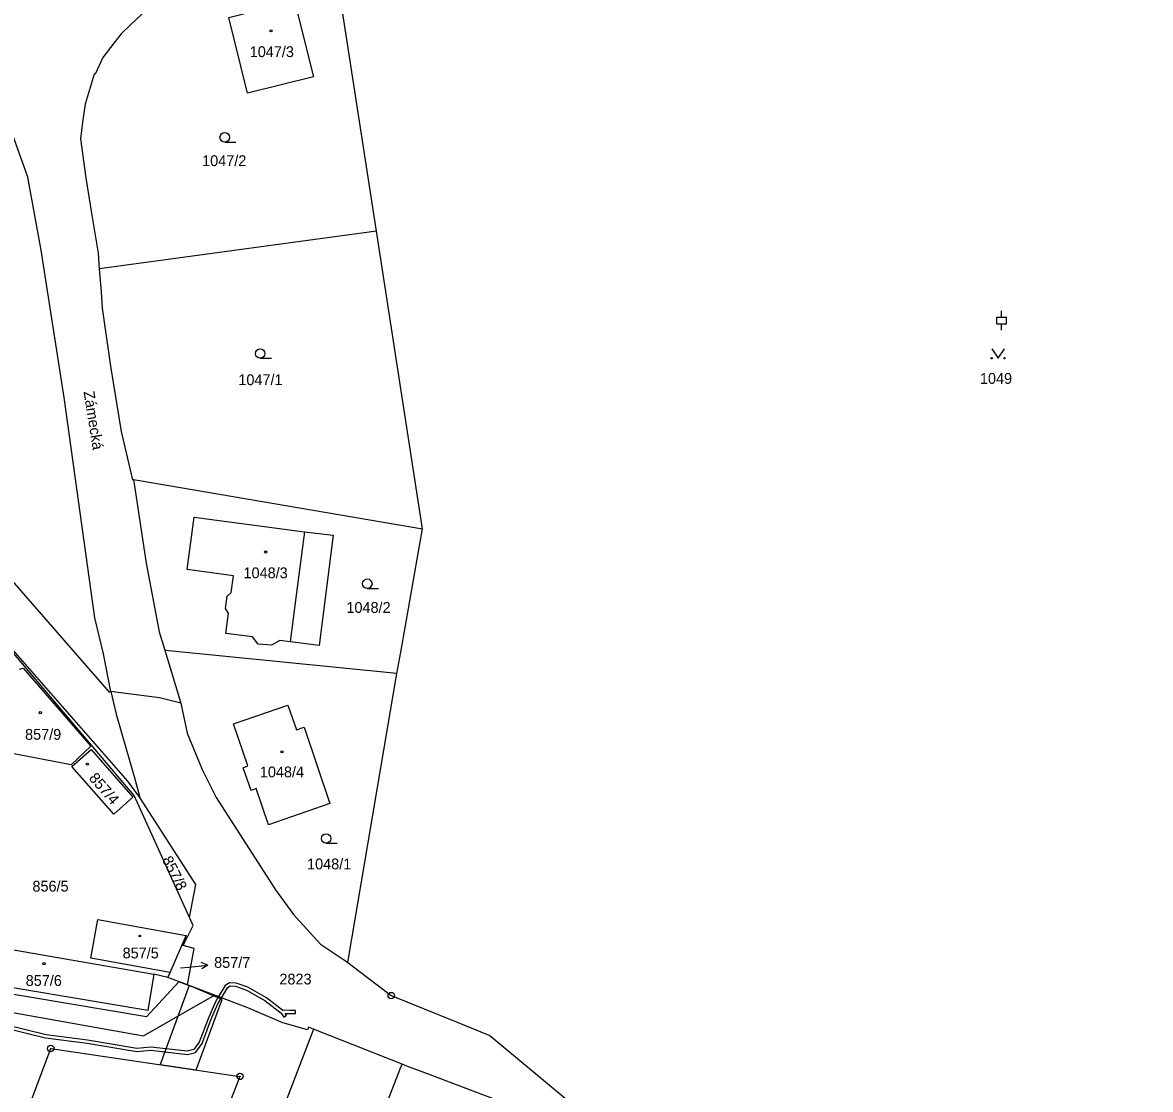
# Model space of a CAD drawing. Extents: x -644096 to -634268, y -1141430 to -1133463.
# Drawn here: x -639484.2 to -639306.8, y -1137867.8 to -1137699.9 of the extents above; entities that cross this region are included whole.
import ezdxf

# ---------------------------------------------------------------- set-up
doc = ezdxf.new("R2010")
doc.units = 0
for name, color, linetype in [('_CIVIL_CONSTRUCTION', 7, 'Continuous'), ('B_Hranice _3D', 7, 'Continuous'), ('M_Svah_Nasyp', 7, 'Continuous'), ('M_Svah_Zarez', 7, 'Continuous'), ('spodek_zarez', 7, 'Continuous'), ('svrsek_osa_sjezdy', 7, 'Continuous'), ('svrsek_osa_terminal_VRT', 7, 'Continuous'), ('svrsek_osa_VRT', 7, 'Continuous'), ('svrsek_popisy_VRT', 7, 'Continuous'), ('terminal_VRT', 7, 'Continuous')]:
    doc.layers.add(name, color=color, linetype=linetype)

msp = doc.modelspace()

# ---------------------------------------------------------------- linework, layer by layer
at = {"layer": '_CIVIL_CONSTRUCTION'}
for centre, radius in [((-639426.23, -1137853.03), 0.5), ((-639426.23, -1137853.03), 0.0303), ((-639479.8, -1137861.36), 0.5), ((-639479.8, -1137861.36), 0.0303), ((-639450.03, -1137865.75), 0.5), ((-639450.03, -1137865.75), 0.0303)]:
    msp.add_circle(centre, radius, dxfattribs=at)
at = {"layer": 'B_Hranice _3D'}
for points in [[(-639507.17, -1137846.12), (-639508.35, -1137850.18), (-639495.14, -1137854.06), (-639495.99, -1137856.97), (-639492.41, -1137858.03), (-639491.43, -1137854.72), (-639465.22, -1137859.34), (-639454.04, -1137852.97), (-639459.65, -1137850.86), (-639464.72, -1137856.39), (-639495.34, -1137851.23)], [(-639453.41, -1137853.2), (-639452.94, -1137853.39), (-639452, -1137851.8), (-639451.56, -1137851.51), (-639450.74, -1137851.57), (-639448.98, -1137852.19), (-639446.13, -1137853.8), (-639443.53, -1137855.82), (-639443.11, -1137856.41), (-639442.7, -1137856.12), (-639442.89, -1137855.85), (-639442.2, -1137855.87), (-639441.28, -1137855.87), (-639441.28, -1137855.37), (-639442.2, -1137855.37), (-639442.95, -1137855.35), (-639443.28, -1137855.38), (-639445.85, -1137853.38), (-639448.78, -1137851.73), (-639450.64, -1137851.07), (-639451.7, -1137851.01), (-639452.38, -1137851.44)], [(-639456.94, -1137864.73), (-639452.85, -1137853.64), (-639458, -1137851.45), (-639462.6, -1137863.9)]]:
    msp.add_lwpolyline(points, close=True, dxfattribs=at)
msp.add_lwpolyline([(-639490.26, -1137857.34), (-639480.62, -1137859.7), (-639474.09, -1137860.54), (-639466.25, -1137861.84), (-639464.03, -1137861.63), (-639458.3, -1137862.3), (-639457.01, -1137861.97), (-639456, -1137860.58), (-639454.59, -1137856.86), (-639453.51, -1137854.34), (-639452.94, -1137853.39), (-639453.41, -1137853.2), (-639453.95, -1137854.12), (-639455.05, -1137856.68), (-639456.44, -1137860.34), (-639457.31, -1137861.53), (-639458.34, -1137861.8), (-639464.03, -1137861.13), (-639466.23, -1137861.34), (-639474.01, -1137860.04), (-639480.52, -1137859.2), (-639490.18, -1137856.84)], dxfattribs=at)
at = {"layer": 'M_Svah_Nasyp'}
for p, q in [((-639439.86, -1137780.04), (-639440.33, -1137783.62)), ((-639440.33, -1137783.62), (-639441.16, -1137790)), ((-639441.16, -1137790), (-639442.11, -1137797.36)), ((-639461.36, -1137850.19), (-639463.57, -1137849.68))]:
    msp.add_line(p, q, dxfattribs=at)
at = {"layer": 'M_Svah_Zarez'}
for centre, radius in [((-639445.16, -1137701.22), 0.175), ((-639446, -1137783.24), 0.175), ((-639481.45, -1137808.51), 0.175), ((-639443.41, -1137814.67), 0.175), ((-639474.04, -1137816.62), 0.175), ((-639465.78, -1137843.67), 0.123), ((-639480.86, -1137848.02), 0.175)]:
    msp.add_circle(centre, radius, dxfattribs=at)
at = {"layer": 'spodek_zarez'}
msp.add_circle((-638683.07, -1137056.85), 1378.08, dxfattribs=at)
at = {"layer": 'svrsek_osa_sjezdy'}
for p, q in [((-639452.42, -1137718.73), (-639450.67, -1137718.73)), ((-639330.93, -1137746.3), (-639329.43, -1137746.3)), ((-639330.93, -1137747.3), (-639330.93, -1137746.3)), ((-639330.18, -1137746.3), (-639330.18, -1137745.3)), ((-639329.43, -1137747.3), (-639329.43, -1137746.3)), ((-639330.93, -1137747.3), (-639329.43, -1137747.3)), ((-639330.18, -1137748.3), (-639330.18, -1137747.3)), ((-639446.84, -1137752.75), (-639445.09, -1137752.75)), ((-639430, -1137788.97), (-639428.25, -1137788.97)), ((-639436.47, -1137829.06), (-639434.72, -1137829.06))]:
    msp.add_line(p, q, dxfattribs=at)
msp.add_lwpolyline([(-639331.74, -1137751.24), (-639330.74, -1137752.74), (-639329.74, -1137751.24)], dxfattribs=at)
for centre, radius in [((-639452.42, -1137717.98), 0.75), ((-639446.84, -1137752), 0.75), ((-639331.74, -1137752.74), 0.1), ((-639329.74, -1137752.74), 0.1), ((-639430, -1137788.22), 0.75), ((-639436.47, -1137828.31), 0.75)]:
    msp.add_circle(centre, radius, dxfattribs=at)
at = {"layer": 'svrsek_osa_terminal_VRT'}
msp.add_arc((-642050.26, -1145189.6), 8802.25, 41.413152, 75.317049, dxfattribs=at)
at = {"layer": 'svrsek_popisy_VRT'}
for p, q in [((-639459.36, -1137848.68), (-639458.07, -1137848.55)), ((-639458.07, -1137848.55), (-639455.08, -1137848.24)), ((-639455.08, -1137848.24), (-639456.13, -1137847.84)), ((-639455.08, -1137848.24), (-639456.03, -1137848.84))]:
    msp.add_line(p, q, dxfattribs=at)
at = {"layer": 'terminal_VRT'}
for p, q in [((-639421.32, -1137779.56), (-639428.55, -1137732.73)), ((-639461.85, -1137798.7), (-639459.35, -1137807)), ((-639460.99, -1137849.38), (-639458.5, -1137843.58)), ((-639458.5, -1137843.58), (-639458.94, -1137845.17))]:
    msp.add_line(p, q, dxfattribs=at)
for points in [[(-639436.07, -1137683.99), (-639460.02, -1137694.21), (-639463.05, -1137696.49), (-639463.92, -1137697.15), (-639467.19, -1137700.21), (-639468.7, -1137701.69), (-639469.9, -1137703.16), (-639471.58, -1137705.39), (-639472.8, -1137708.03), (-639472.95, -1137708.05), (-639474.39, -1137712.78), (-639474.83, -1137715.58), (-639475.1, -1137718.19), (-639474.27, -1137724.36), (-639473.32, -1137730.22), (-639472.36, -1137736.22), (-639472.17, -1137738.67)], [(-639428.55, -1137732.73), (-639435.72, -1137686.26), (-639436.07, -1137683.99)], [(-639451.79, -1137699.11), (-639441.46, -1137696.53), (-639438.48, -1137708.44), (-639448.82, -1137711.02), (-639451.79, -1137699.11)], [(-639470.37, -1137805.19), (-639471.52, -1137799.28), (-639472.85, -1137793.61), (-639477.68, -1137758.92), (-639480.43, -1137741.43), (-639481.3, -1137735.72), (-639483.39, -1137724.23), (-639488.81, -1137709.24)], [(-639550.09, -1137711.4), (-639542.32, -1137722.13), (-639535.18, -1137731.29), (-639470.59, -1137805.3), (-639470.37, -1137805.19)], [(-639428.55, -1137732.73), (-639471.78, -1137738.62), (-639472.17, -1137738.67)], [(-639472.17, -1137738.67), (-639471.89, -1137742.28), (-639471.72, -1137744.87), (-639470.38, -1137753.99), (-639468.74, -1137764.29), (-639466.95, -1137771.87), (-639466.76, -1137771.84)], [(-639466.76, -1137771.84), (-639466.17, -1137771.94), (-639421.32, -1137779.56)], [(-639466.76, -1137771.84), (-639464.8, -1137784.99), (-639462.73, -1137795.78), (-639461.85, -1137798.7)], [(-639451.06, -1137786.96), (-639458.33, -1137786), (-639457.21, -1137777.75), (-639439.86, -1137780.04), (-639435.35, -1137780.56), (-639437.58, -1137797.95), (-639442.11, -1137797.36), (-639443.78, -1137797.15), (-639445.06, -1137797.89), (-639447.17, -1137797.73), (-639448.03, -1137796.59), (-639452.26, -1137796.04), (-639451.83, -1137792.83), (-639452.28, -1137792.1), (-639452.03, -1137790.19), (-639451.41, -1137789.62), (-639451.06, -1137786.96)], [(-639425.32, -1137802.35), (-639424.73, -1137799.01), (-639421.32, -1137779.56)], [(-639457.96, -1137840.73), (-639466.67, -1137821.53), (-639489.23, -1137794.98), (-639495.85, -1137787.07)], [(-639465.78, -1137821.88), (-639467.65, -1137819.28), (-639487.15, -1137797.05), (-639489.6, -1137794.24), (-639495.85, -1137787.07)], [(-639425.32, -1137802.35), (-639461.21, -1137798.76), (-639461.85, -1137798.7)], [(-639484.73, -1137801.69), (-639484.14, -1137801.53), (-639473.5, -1137813.8), (-639476.59, -1137816.73), (-639486.12, -1137814.89)], [(-639433.27, -1137847.69), (-639433.04, -1137847.76), (-639432.94, -1137847.19), (-639425.32, -1137802.35)], [(-639459.35, -1137807), (-639462.71, -1137806.17), (-639468.41, -1137805.44), (-639470.37, -1137805.19)], [(-639470.37, -1137805.19), (-639469.5, -1137808.74), (-639466.59, -1137818.92), (-639465.78, -1137821.88)], [(-639459.35, -1137807), (-639458.34, -1137811.75), (-639455.96, -1137817.47), (-639453.76, -1137821.85), (-639444.46, -1137836.39), (-639441.58, -1137840.27), (-639441.13, -1137840.79), (-639437.38, -1137844.94), (-639433.27, -1137847.69)], [(-639447.46, -1137820.47), (-639448.28, -1137820.75), (-639449.52, -1137817.17), (-639448.78, -1137816.9), (-639451.03, -1137810.28), (-639442.47, -1137807.34), (-639441.13, -1137811.22), (-639439.95, -1137810.82), (-639435.89, -1137822.83), (-639445.54, -1137826.14), (-639447.46, -1137820.47)], [(-639469.89, -1137824.48), (-639476.49, -1137817), (-639473.43, -1137814.33), (-639466.86, -1137821.81), (-639469.89, -1137824.48)], [(-639457.96, -1137840.73), (-639456.99, -1137835.57), (-639465.78, -1137821.88)], [(-639460.99, -1137849.38), (-639473.49, -1137847.17), (-639472.38, -1137841.04), (-639458.5, -1137843.58)], [(-639458.94, -1137845.17), (-639457.39, -1137841.99), (-639457.96, -1137840.73)], [(-639495.17, -1137850.24), (-639494.14, -1137844.36), (-639463.57, -1137849.68), (-639464.55, -1137855.4), (-639495.17, -1137850.24)], [(-639458.27, -1137851.34), (-639457.24, -1137845.64), (-639458.94, -1137845.17)], [(-639433.27, -1137847.69), (-639426.23, -1137853.03), (-639416.13, -1137857.11), (-639410.72, -1137859.3), (-639368.53, -1137894.38), (-639341.36, -1137917.02)], [(-639458.27, -1137851.34), (-639461.36, -1137850.19), (-639460.99, -1137849.38)], [(-639438.46, -1137858.32), (-639439.25, -1137858.01), (-639439.4, -1137858.4), (-639443.27, -1137857.32), (-639448.79, -1137854.98), (-639458.27, -1137851.34)], [(-639438.46, -1137858.32), (-639438.78, -1137859.15), (-639438.89, -1137859.44), (-639447.17, -1137881.05), (-639444.97, -1137881.71), (-639444.67, -1137881.83)], [(-639424.52, -1137863.85), (-639435.92, -1137859.33), (-639438.46, -1137858.32)], [(-639496.19, -1137868.72), (-639490.75, -1137870.64), (-639484.12, -1137872.95), (-639479.8, -1137861.36), (-639450.03, -1137865.75), (-639454.98, -1137878.48), (-639447.77, -1137881.41), (-639444.95, -1137882.54)], [(-639433.69, -1137886.23), (-639432.13, -1137883.34), (-639428.31, -1137873.56), (-639425.96, -1137867.53), (-639424.8, -1137864.56), (-639424.52, -1137863.85)], [(-639409.04, -1137871.38), (-639408.88, -1137871), (-639408.65, -1137871.1), (-639408.35, -1137869.95), (-639420.54, -1137865.37), (-639423.77, -1137864.15), (-639424.52, -1137863.85)]]:
    msp.add_lwpolyline(points, dxfattribs=at)

# ---------------------------------------------------------------- texts
at = {"layer": 'svrsek_osa_VRT'}
for s, p in [('1047/3', (-639448.49, -1137705.35)), ('1047/2', (-639455.98, -1137722.5)), ('1047/1', (-639450.28, -1137756.97)), ('1049', (-639333.6, -1137756.77)), ('1048/3', (-639449.47, -1137787.36)), ('1048/2', (-639433.28, -1137792.81)), ('857/9', (-639483.84, -1137812.78)), ('1048/4', (-639446.9, -1137818.69)), ('1048/1', (-639439.47, -1137833.17)), ('856/5', (-639482.68, -1137836.67)), ('857/5', (-639468.49, -1137847.18)), ('857/7', (-639454.09, -1137848.67)), ('2823', (-639443.82, -1137851.28)), ('857/6', (-639483.74, -1137851.51))]:
    msp.add_text(s, height=1.7, dxfattribs=at).set_placement(p)
for s, rotation, p in [('857/4', 311, (-639473.9, -1137818.87)), ('857/8', 297, (-639462.35, -1137831.61))]:
    msp.add_text(s, height=1.7, rotation=rotation, dxfattribs=at).set_placement(p)
at = {"layer": 'svrsek_popisy_VRT'}
msp.add_text('Zámecká', height=1.7, rotation=279, dxfattribs=at).set_placement((-639474.64, -1137758.02))

doc.saveas('drawing.dxf')
